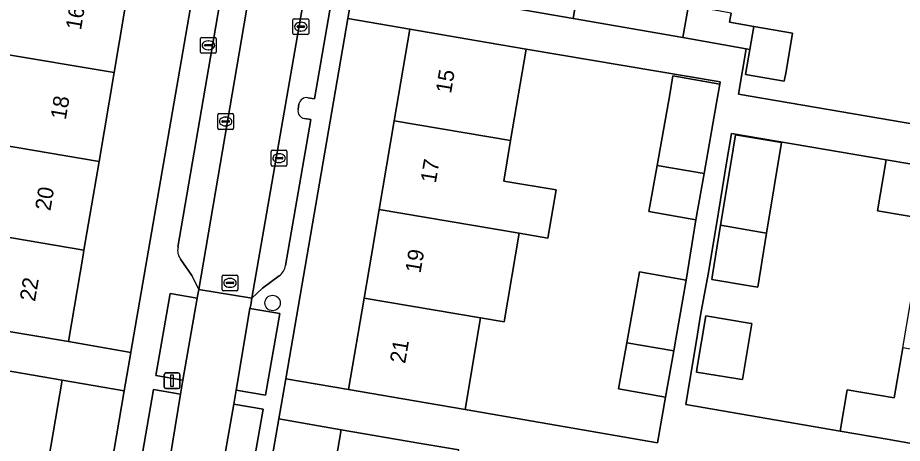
# Model space of a CAD drawing. Extents: x 159817 to 160765, y 380688 to 381638.
# Drawn here: x 160056.2 to 160112.5, y 380988 to 381015.1 of the extents above; entities that cross this region are included whole.
import ezdxf

# ---------------------------------------------------------------- set-up
doc = ezdxf.new("R2010")
doc.units = 0
for name, color, linetype in [('IMGEO_Boom', 7, 'Continuous'), ('IMGEO_Brandkraan', 7, 'Continuous'), ('IMGEO_Erf', 7, 'Continuous'), ('IMGEO_Kolk', 7, 'Continuous'), ('IMGEO_Lichtmast', 7, 'Continuous'), ('IMGEO_Pand', 7, 'Continuous'), ('IMGEO_Pand_nummerreeks', 7, 'Continuous'), ('IMGEO_Parkeervlak_open', 7, 'Continuous'), ('IMGEO_Rijbaan_lokaal_open', 7, 'Continuous'), ('IMGEO_Rioolput', 7, 'Continuous'), ('IMGEO_Voetpad_open', 7, 'Continuous')]:
    doc.layers.add(name, color=color, linetype=linetype)

msp = doc.modelspace()

# ---------------------------------------------------------------- linework, layer by layer
at = {"layer": 'IMGEO_Boom'}
msp.add_circle((160072.461, 380996.955), 0.489, dxfattribs=at)
at = {"layer": 'IMGEO_Brandkraan'}
for p, q in [((160067.877, 381012.909), (160067.877, 381013.761)), ((160067.952, 381013.835), (160068.804, 381013.835)), ((160068.365, 381013.615), (160068.39, 381013.615)), ((160068.878, 381013.761), (160068.878, 381012.909)), ((160068.804, 381012.835), (160067.952, 381012.835)), ((160068.136, 381013.329), (160068.136, 381013.341)), ((160068.574, 381013.292), (160068.176, 381013.292)), ((160068.179, 381013.378), (160068.577, 381013.378)), ((160068.388, 381013.055), (160068.363, 381013.055)), ((160068.62, 381013.341), (160068.62, 381013.329))]:
    msp.add_line(p, q, dxfattribs=at)
for points in [[(160067.877, 381012.909), (160067.877, 381013.761)], [(160067.952, 381013.835), (160068.804, 381013.835)], [(160068.878, 381013.761), (160068.878, 381012.909)], [(160068.804, 381012.835), (160067.952, 381012.835)]]:
    msp.add_lwpolyline(points, dxfattribs=at)
for centre, radius, start, end in [((160067.954, 381013.759), 0.0765, 91.552, 178.448), ((160067.954, 381013.759), 0.0765, 91.552, 178.448), ((160068.802, 381013.759), 0.0765, 1.552, 88.448), ((160068.802, 381013.759), 0.0765, 1.552, 88.448), ((160067.954, 381012.911), 0.0765, 181.552, 268.448), ((160067.954, 381012.911), 0.0765, 181.552, 268.448), ((160068.176, 381013.338), 0.0403, 85.8775, 175.7526), ((160068.173, 381013.328), 0.0366, 178.938, 274.7102), ((160068.577, 381013.335), 0.043, 264.8664, 352.4533), ((160068.581, 381013.34), 0.0386, 1.7309, 96.639), ((160068.802, 381012.911), 0.0765, 271.552, 358.448), ((160068.802, 381012.911), 0.0765, 271.552, 358.448)]:
    msp.add_arc(centre, radius, start, end, dxfattribs=at)
for centre, major_axis, ratio, start_param, end_param in [((160068.364, 381013.335), (-0.387, 0.002), 0.722429, 4.712389, 7.853982), ((160068.389, 381013.335), (-0.39, 0.002), 0.717154, 1.570796, 4.712389)]:
    msp.add_ellipse(centre, major_axis=major_axis, ratio=ratio, start_param=start_param, end_param=end_param, dxfattribs=at)
at = {"layer": 'IMGEO_Erf'}
for points in [[(160092.418, 381019.918), (160091.584, 381015.034), (160098.547, 381013.826), (160098.909, 381015.866)], [(160101.629, 381015.384), (160101.525, 381014.799), (160103.071, 381014.534), (160105.535, 381014.112), (160105.118, 381011.678), (160105.01, 381011.047), (160102.548, 381011.47), (160102.821, 381013.068), (160102.582, 381013.11), (160102.088, 381010.233), (160116.737, 381007.729)]]:
    msp.add_lwpolyline(points, dxfattribs=at)
for points in [[(160067.41, 381016.732), (160063.36, 381017.41), (160062.374, 381011.597), (160061.418, 381005.959), (160060.461, 381000.318), (160060.407, 381000), (160059.475, 380994.503), (160063.446, 380993.816), (160063.448, 380993.829)], [(160079.235, 381002.905), (160080.193, 381008.544), (160081.181, 381014.357), (160077.254, 381015.036), (160073.295, 380992.135), (160077.291, 380991.457), (160078.277, 380997.265), (160078.742, 381000)], [(160099.38, 381002.246), (160096.397, 381002.775), (160096.917, 381005.703), (160097.718, 381010.215), (160097.926, 381011.386), (160100.91, 381010.856), (160100.936, 381011.004), (160088.583, 381013.096), (160087.599, 381007.286), (160087.162, 381004.705), (160090.493, 381004.139), (160089.974, 381001.08), (160088.151, 381001.39), (160087.193, 380995.75), (160085.688, 380996.006), (160084.701, 380990.18), (160096.936, 380988.07), (160097.451, 380990.969), (160094.468, 380991.498), (160094.988, 380994.427), (160095.789, 380998.938), (160098.773, 380998.408)], [(160113.513, 380999.74), (160113.557, 381000), (160113.95, 381002.304), (160110.944, 381002.818), (160111.498, 381006.056), (160101.651, 381007.738), (160101.342, 381005.857), (160100.698, 381001.943), (160100.177, 380998.779), (160099.688, 380996.187), (160099.421, 380994.563), (160099.153, 380992.939), (160098.75, 380990.5), (160108.566, 380988.808), (160109.018, 380991.434), (160112.008, 380990.919), (160112.551, 380994.1)], [(160103.883, 381001.395), (160103.318, 380997.966), (160102.933, 380998.03), (160100.392, 380998.448), (160100.439, 380998.736), (160100.96, 381001.898), (160101.605, 381005.814), (160101.907, 381007.647), (160104.832, 381007.166)], [(160102.184, 380992.111), (160101.931, 380992.153), (160099.423, 380992.565), (160099.476, 380992.886), (160100.011, 380996.134), (160102.771, 380995.68), (160102.937, 380995.653), (160102.348, 380992.084)], [(160062.205, 380986.636), (160063.025, 380991.38), (160059.071, 380992.052), (160058.079, 380986.218), (160058.062, 380986.118), (160059.521, 380985.878), (160058.883, 380982.188), (160057.437, 380982.438), (160057.119, 380980.57), (160056.158, 380974.921), (160055.167, 380969.09), (160059.054, 380968.418)], [(160075.833, 380983.104), (160076.832, 380988.901), (160072.855, 380989.586), (160072.035, 380984.841), (160068.91, 380966.763), (160072.897, 380966.074), (160073.896, 380971.87), (160074.865, 380977.488)]]:
    msp.add_lwpolyline(points, close=True, dxfattribs=at)
at = {"layer": 'IMGEO_Kolk'}
for p, q in [((160073.754, 381014.095), (160073.754, 381014.947)), ((160073.829, 381015.021), (160074.681, 381015.021)), ((160074.013, 381014.515), (160074.013, 381014.527)), ((160074.056, 381014.564), (160074.454, 381014.564)), ((160074.242, 381014.801), (160074.267, 381014.801)), ((160074.497, 381014.527), (160074.497, 381014.515)), ((160074.755, 381014.947), (160074.755, 381014.095)), ((160074.681, 381014.021), (160073.829, 381014.021)), ((160074.451, 381014.478), (160074.053, 381014.478)), ((160074.265, 381014.241), (160074.24, 381014.241)), ((160068.975, 381008.066), (160068.975, 381008.918)), ((160069.05, 381008.992), (160069.902, 381008.992)), ((160069.976, 381008.918), (160069.976, 381008.066)), ((160069.234, 381008.486), (160069.234, 381008.498)), ((160069.672, 381008.449), (160069.274, 381008.449)), ((160069.277, 381008.535), (160069.675, 381008.535)), ((160069.463, 381008.772), (160069.488, 381008.772)), ((160069.718, 381008.498), (160069.718, 381008.486)), ((160069.902, 381007.992), (160069.05, 381007.992)), ((160069.486, 381008.212), (160069.461, 381008.212)), ((160072.448, 381006.662), (160073.3, 381006.662)), ((160072.373, 381005.736), (160072.373, 381006.588)), ((160072.632, 381006.156), (160072.632, 381006.168)), ((160073.07, 381006.119), (160072.672, 381006.119)), ((160072.675, 381006.205), (160073.073, 381006.205)), ((160072.861, 381006.442), (160072.886, 381006.442)), ((160073.116, 381006.168), (160073.116, 381006.156)), ((160073.374, 381006.588), (160073.374, 381005.736)), ((160073.3, 381005.662), (160072.448, 381005.662)), ((160072.884, 381005.882), (160072.859, 381005.882))]:
    msp.add_line(p, q, dxfattribs=at)
for points in [[(160073.754, 381014.095), (160073.754, 381014.947)], [(160073.829, 381015.021), (160074.681, 381015.021)], [(160074.755, 381014.947), (160074.755, 381014.095)], [(160074.681, 381014.021), (160073.829, 381014.021)], [(160068.975, 381008.066), (160068.975, 381008.918)], [(160069.05, 381008.992), (160069.902, 381008.992)], [(160069.976, 381008.918), (160069.976, 381008.066)], [(160069.902, 381007.992), (160069.05, 381007.992)], [(160072.448, 381006.662), (160073.3, 381006.662)], [(160072.373, 381005.736), (160072.373, 381006.588)], [(160073.374, 381006.588), (160073.374, 381005.736)], [(160073.3, 381005.662), (160072.448, 381005.662)]]:
    msp.add_lwpolyline(points, dxfattribs=at)
for centre, radius, start, end in [((160073.831, 381014.945), 0.0765, 91.552, 178.448), ((160073.831, 381014.945), 0.0765, 91.552, 178.448), ((160074.053, 381014.524), 0.0403, 85.8775, 175.7526), ((160074.05, 381014.514), 0.0366, 178.938, 274.7102), ((160074.454, 381014.521), 0.043, 264.8664, 352.4533), ((160074.458, 381014.526), 0.0386, 1.7309, 96.639), ((160074.679, 381014.945), 0.0765, 1.552, 88.448), ((160074.679, 381014.945), 0.0765, 1.552, 88.448), ((160073.831, 381014.097), 0.0765, 181.552, 268.448), ((160073.831, 381014.097), 0.0765, 181.552, 268.448), ((160074.679, 381014.097), 0.0765, 271.552, 358.448), ((160074.679, 381014.097), 0.0765, 271.552, 358.448), ((160069.052, 381008.916), 0.0765, 91.552, 178.448), ((160069.052, 381008.916), 0.0765, 91.552, 178.448), ((160069.9, 381008.916), 0.0765, 1.552, 88.448), ((160069.9, 381008.916), 0.0765, 1.552, 88.448), ((160069.274, 381008.495), 0.0403, 85.8775, 175.7526), ((160069.271, 381008.485), 0.0366, 178.938, 274.7102), ((160069.675, 381008.492), 0.043, 264.8664, 352.4533), ((160069.679, 381008.497), 0.0386, 1.7309, 96.639), ((160069.052, 381008.068), 0.0765, 181.552, 268.448), ((160069.052, 381008.068), 0.0765, 181.552, 268.448), ((160069.9, 381008.068), 0.0765, 271.552, 358.448), ((160069.9, 381008.068), 0.0765, 271.552, 358.448), ((160072.45, 381006.586), 0.0765, 91.552, 178.448), ((160072.45, 381006.586), 0.0765, 91.552, 178.448), ((160073.298, 381006.586), 0.0765, 1.552, 88.448), ((160073.298, 381006.586), 0.0765, 1.552, 88.448), ((160072.672, 381006.165), 0.0403, 85.8775, 175.7526), ((160072.669, 381006.155), 0.0366, 178.938, 274.7102), ((160073.073, 381006.162), 0.043, 264.8664, 352.4533), ((160073.077, 381006.167), 0.0386, 1.7309, 96.639), ((160072.45, 381005.738), 0.0765, 181.552, 268.448), ((160072.45, 381005.738), 0.0765, 181.552, 268.448), ((160073.298, 381005.738), 0.0765, 271.552, 358.448), ((160073.298, 381005.738), 0.0765, 271.552, 358.448)]:
    msp.add_arc(centre, radius, start, end, dxfattribs=at)
for centre, major_axis, ratio, start_param, end_param in [((160074.241, 381014.521), (-0.387, 0.002), 0.722429, 4.712389, 7.853982), ((160074.266, 381014.521), (-0.39, 0.002), 0.717154, 1.570796, 4.712389), ((160069.462, 381008.492), (-0.387, 0.002), 0.722429, 4.712389, 7.853982), ((160069.487, 381008.492), (-0.39, 0.002), 0.717154, 1.570796, 4.712389), ((160072.86, 381006.162), (-0.387, 0.002), 0.722429, 4.712389, 7.853982), ((160072.885, 381006.162), (-0.39, 0.002), 0.717154, 1.570796, 4.712389)]:
    msp.add_ellipse(centre, major_axis=major_axis, ratio=ratio, start_param=start_param, end_param=end_param, dxfattribs=at)
at = {"layer": 'IMGEO_Lichtmast'}
for p, q in [((160065.571, 380991.613), (160065.571, 380992.413)), ((160065.571, 380992.413), (160065.571, 380991.613)), ((160065.671, 380992.513), (160066.461, 380992.513)), ((160066.461, 380992.513), (160065.671, 380992.513)), ((160066.561, 380992.413), (160066.561, 380991.613)), ((160066.561, 380991.613), (160066.561, 380992.413)), ((160066.461, 380991.513), (160065.671, 380991.513)), ((160065.671, 380991.513), (160066.461, 380991.513))]:
    msp.add_line(p, q, dxfattribs=at)
msp.add_lwpolyline([(160065.991, 380992.388), (160066.141, 380992.388), (160066.141, 380991.638), (160065.991, 380991.638), (160065.991, 380992.388)], dxfattribs=at)
for centre, start, end in [((160065.671, 380992.413), 90, 180), ((160065.671, 380992.413), 90, 180), ((160066.461, 380992.413), 0, 90), ((160066.461, 380992.413), 360, 90), ((160065.671, 380991.613), 180, 270), ((160065.671, 380991.613), 180, 270), ((160066.461, 380991.613), 270, 0), ((160066.461, 380991.613), 270, 0)]:
    msp.add_arc(centre, 0.1, start, end, dxfattribs=at)
at = {"layer": 'IMGEO_Pand'}
for points in [[(160080.007, 381022.125), (160079.155, 381017.205), (160091.584, 381015.034), (160092.418, 381019.918), (160088.165, 381020.736)], [(160063.36, 381017.41), (160058.429, 381018.236), (160055.995, 381018.643), (160052.072, 381019.3), (160051.101, 381013.5), (160051.294, 381013.468), (160055.01, 381012.846), (160062.374, 381011.597)], [(160103.071, 381014.534), (160101.525, 381014.799), (160101.629, 381015.384), (160098.909, 381015.866), (160098.547, 381013.826), (160102.582, 381013.11), (160102.821, 381013.068)], [(160105.535, 381014.112), (160103.071, 381014.534), (160102.821, 381013.068), (160102.548, 381011.47), (160105.01, 381011.047), (160105.118, 381011.678)], [(160087.599, 381007.286), (160088.583, 381013.096), (160086.11, 381013.517), (160081.181, 381014.357), (160080.193, 381008.544)], [(160062.374, 381011.597), (160055.01, 381012.846), (160051.294, 381013.468), (160050.351, 381007.834), (160054.052, 381007.207), (160061.418, 381005.959)], [(160100.702, 381009.685), (160100.91, 381010.856), (160097.926, 381011.386), (160097.718, 381010.215), (160096.917, 381005.703), (160099.904, 381005.196)], [(160088.151, 381001.39), (160089.974, 381001.08), (160090.493, 381004.139), (160087.162, 381004.705), (160087.599, 381007.286), (160080.193, 381008.544), (160079.235, 381002.905), (160086.644, 381001.646)], [(160053.094, 381001.567), (160060.461, 381000.318), (160061.418, 381005.959), (160054.052, 381007.207)], [(160100.96, 381001.898), (160103.498, 381001.461), (160103.883, 381001.395), (160104.832, 381007.166), (160101.907, 381007.647), (160101.605, 381005.814)], [(160096.917, 381005.703), (160096.397, 381002.775), (160099.38, 381002.246), (160099.904, 381005.196)], [(160113.513, 380999.74), (160120.944, 380998.46), (160121.209, 381000), (160121.945, 381004.271), (160117.017, 381005.113), (160114.502, 381005.543), (160111.498, 381006.056), (160110.944, 381002.818), (160113.95, 381002.304), (160113.557, 381000)], [(160088.151, 381001.39), (160086.644, 381001.646), (160079.235, 381002.905), (160078.742, 381000), (160078.277, 380997.265), (160085.688, 380996.006), (160087.193, 380995.75)], [(160103.883, 381001.395), (160103.498, 381001.461), (160100.96, 381001.898), (160100.439, 380998.736), (160100.392, 380998.448), (160102.933, 380998.03), (160103.318, 380997.966)], [(160053.094, 381001.567), (160052.828, 381000), (160052.107, 380995.755), (160054.546, 380995.341), (160059.475, 380994.503), (160060.407, 381000), (160060.461, 381000.318)], [(160098.13, 380994.792), (160098.773, 380998.408), (160095.789, 380998.938), (160094.988, 380994.427), (160097.975, 380993.919)], [(160078.277, 380997.265), (160077.291, 380991.457), (160082.219, 380990.608), (160084.701, 380990.18), (160085.688, 380996.006)], [(160102.937, 380995.653), (160102.771, 380995.68), (160100.011, 380996.134), (160099.476, 380992.886), (160099.423, 380992.565), (160101.931, 380992.153), (160102.184, 380992.111), (160102.348, 380992.084)], [(160094.988, 380994.427), (160094.468, 380991.498), (160097.451, 380990.969), (160097.975, 380993.919)], [(160058.079, 380986.218), (160059.071, 380992.052), (160054.142, 380992.89), (160051.724, 380993.301), (160048.147, 380993.91), (160047.154, 380988.077), (160050.732, 380987.468)], [(160119.973, 380992.822), (160112.551, 380994.1), (160112.008, 380990.919), (160109.018, 380991.434), (160108.566, 380988.808), (160111.56, 380988.292), (160114.046, 380987.864), (160118.973, 380987.015)], [(160084.308, 380987.612), (160081.76, 380988.051), (160076.832, 380988.901), (160075.833, 380983.104), (160083.309, 380981.816)]]:
    msp.add_lwpolyline(points, close=True, dxfattribs=at)
at = {"layer": 'IMGEO_Parkeervlak_open'}
for points in [[(160077.196, 381032.149), (160071.144, 380997.268), (160071.821, 380997.907), (160072.883, 380998.683)], [(160074.7, 381010.007), (160075.119, 381009.935), (160078.839, 381031.395), (160077.614, 381031.614)], [(160066.605, 380999.748), (160067.332, 380998.713), (160067.764, 380997.82), (160071.1, 381017.328)], [(160070.612, 381017.05), (160069.318, 381017.277), (160066.442, 381000.494)], [(160074.082, 381009.249), (160074.135, 381009.615)], [(160073.286, 380999.34), (160074.884, 381008.609), (160074.483, 381008.678)]]:
    msp.add_lwpolyline(points, dxfattribs=at)
for points in [[(160067.669, 380997.255), (160065.946, 380997.56), (160065.042, 380992.35), (160066.749, 380992.044)], [(160070.143, 380991.418), (160072.017, 380991.104), (160072.911, 380996.288), (160071.015, 380996.613)], [(160065.745, 380985.967), (160066.593, 380991.159), (160064.876, 380991.461), (160063.991, 380986.313)], [(160069.986, 380990.517), (160069.072, 380985.355), (160070.944, 380985.03), (160071.858, 380990.211)]]:
    msp.add_lwpolyline(points, close=True, dxfattribs=at)
for centre, radius, start, end in [((160074.628, 381009.508), 0.504, 81.7711, 167.7351), ((160074.561, 381009.159), 0.487, 169.3334, 260.8255), ((160067.326, 381000.296), 0.905, 167.3832, 217.2675), ((160072.305, 380999.49), 0.993, 305.6306, 351.3199)]:
    msp.add_arc(centre, radius, start, end, dxfattribs=at)
at = {"layer": 'IMGEO_Rijbaan_lokaal_open'}
for points in [[(160067.764, 380997.82), (160071.144, 380997.268), (160077.196, 381032.149), (160077.274, 381032.602), (160080.523, 381051.422), (160077.158, 381051.988), (160074.959, 381039.376), (160074.947, 381039.266), (160071.138, 381017.541), (160071.1, 381017.328)], [(160067.764, 380997.82), (160067.68, 380997.394), (160067.669, 380997.255), (160066.749, 380992.044), (160066.593, 380991.159), (160065.745, 380985.967), (160065.66, 380985.453), (160068.992, 380984.866), (160069.072, 380985.355), (160069.986, 380990.517), (160070.143, 380991.418), (160071.015, 380996.613), (160071.068, 380996.826), (160071.144, 380997.268)]]:
    msp.add_lwpolyline(points, close=True, dxfattribs=at)
at = {"layer": 'IMGEO_Rioolput'}
for p, q in [((160069.248, 380997.808), (160069.248, 380998.66)), ((160069.323, 380998.734), (160070.175, 380998.734)), ((160069.507, 380998.228), (160069.507, 380998.24)), ((160069.55, 380998.277), (160069.948, 380998.277)), ((160069.736, 380998.514), (160069.761, 380998.514)), ((160069.991, 380998.24), (160069.991, 380998.228)), ((160070.249, 380998.66), (160070.249, 380997.808)), ((160070.175, 380997.734), (160069.323, 380997.734)), ((160069.945, 380998.191), (160069.547, 380998.191)), ((160069.759, 380997.954), (160069.734, 380997.954))]:
    msp.add_line(p, q, dxfattribs=at)
for points in [[(160069.248, 380997.808), (160069.248, 380998.66)], [(160069.323, 380998.734), (160070.175, 380998.734)], [(160070.249, 380998.66), (160070.249, 380997.808)], [(160070.175, 380997.734), (160069.323, 380997.734)]]:
    msp.add_lwpolyline(points, dxfattribs=at)
for centre, radius, start, end in [((160069.325, 380998.658), 0.0765, 91.552, 178.448), ((160069.325, 380998.658), 0.0765, 91.552, 178.448), ((160069.547, 380998.237), 0.0403, 85.8775, 175.7526), ((160069.544, 380998.227), 0.0366, 178.938, 274.7102), ((160069.948, 380998.234), 0.043, 264.8664, 352.4533), ((160069.952, 380998.239), 0.0386, 1.7309, 96.639), ((160070.173, 380998.658), 0.0765, 1.552, 88.448), ((160070.173, 380998.658), 0.0765, 1.552, 88.448), ((160069.325, 380997.81), 0.0765, 181.552, 268.448), ((160069.325, 380997.81), 0.0765, 181.552, 268.448), ((160070.173, 380997.81), 0.0765, 271.552, 358.448), ((160070.173, 380997.81), 0.0765, 271.552, 358.448)]:
    msp.add_arc(centre, radius, start, end, dxfattribs=at)
for centre, major_axis, ratio, start_param, end_param in [((160069.735, 380998.234), (-0.387, 0.002), 0.722429, 4.712389, 7.853982), ((160069.76, 380998.234), (-0.39, 0.002), 0.717154, 1.570796, 4.712389)]:
    msp.add_ellipse(centre, major_axis=major_axis, ratio=ratio, start_param=start_param, end_param=end_param, dxfattribs=at)
at = {"layer": 'IMGEO_Voetpad_open'}
for points in [[(160078.846, 381076.807), (160078.535, 381075.782), (160076.333, 381068.599), (160075.835, 381065.671), (160074.905, 381059.778), (160073.809, 381053.735), (160073.553, 381052.256), (160067.829, 381019.157), (160067.41, 381016.732), (160063.448, 380993.829), (160063.446, 380993.816), (160063.025, 380991.38), (160062.205, 380986.636), (160063.991, 380986.313), (160064.876, 380991.461), (160066.593, 380991.159), (160066.749, 380992.044), (160065.042, 380992.35), (160065.946, 380997.56), (160067.669, 380997.255), (160067.68, 380997.394), (160067.764, 380997.82), (160067.332, 380998.713), (160066.605, 380999.748)], [(160072.883, 380998.683), (160071.821, 380997.907), (160071.144, 380997.268), (160071.068, 380996.826), (160071.015, 380996.613), (160072.911, 380996.288), (160072.017, 380991.104), (160070.143, 380991.418), (160069.986, 380990.517), (160071.858, 380990.211), (160070.944, 380985.03), (160072.035, 380984.841), (160072.855, 380989.586), (160073.295, 380992.135), (160077.254, 381015.036), (160077.673, 381017.461), (160083.394, 381050.561), (160083.645, 381052.012), (160084.153, 381054.951), (160084.839, 381058.926), (160086.136, 381066.392), (160086.933, 381069.026), (160088.387, 381073.887)], [(160077.614, 381031.614), (160078.839, 381031.395), (160075.119, 381009.935), (160074.7, 381010.007)], [(160077.673, 381017.461), (160077.254, 381015.036), (160081.181, 381014.357), (160086.11, 381013.517), (160088.583, 381013.096), (160100.936, 381011.004), (160100.91, 381010.856), (160100.702, 381009.685), (160099.904, 381005.196), (160099.38, 381002.246), (160098.773, 380998.408), (160098.13, 380994.792), (160097.975, 380993.919), (160097.451, 380990.969), (160096.936, 380988.07), (160084.701, 380990.18), (160082.219, 380990.608), (160077.291, 380991.457), (160073.295, 380992.135), (160072.855, 380989.586), (160076.832, 380988.901), (160081.76, 380988.051), (160084.308, 380987.612)], [(160066.442, 381000.494), (160069.318, 381017.277), (160070.612, 381017.05)], [(160116.737, 381007.729), (160102.088, 381010.233), (160102.582, 381013.11), (160098.547, 381013.826), (160091.584, 381015.034), (160079.155, 381017.205)], [(160074.135, 381009.615), (160074.082, 381009.249)], [(160074.483, 381008.678), (160074.884, 381008.609), (160073.286, 380999.34)], [(160114.046, 380987.864), (160111.56, 380988.292), (160108.566, 380988.808), (160098.75, 380990.5), (160099.153, 380992.939), (160099.421, 380994.563), (160099.688, 380996.187), (160100.177, 380998.779), (160100.698, 381001.943), (160101.342, 381005.857), (160101.651, 381007.738), (160111.498, 381006.056), (160114.502, 381005.543)], [(160054.142, 380992.89), (160059.071, 380992.052), (160063.025, 380991.38), (160063.446, 380993.816), (160059.475, 380994.503), (160054.546, 380995.341)]]:
    msp.add_lwpolyline(points, dxfattribs=at)
for centre, radius, start, end in [((160074.628, 381009.508), 0.504, 81.7711, 167.7351), ((160074.561, 381009.159), 0.487, 169.3334, 260.8255), ((160067.326, 381000.296), 0.905, 167.3832, 217.2675), ((160072.305, 380999.49), 0.993, 305.6306, 351.3199)]:
    msp.add_arc(centre, radius, start, end, dxfattribs=at)

# ---------------------------------------------------------------- texts
at = {"layer": 'IMGEO_Pand_nummerreeks'}
for s, rotation, p in [('16', 80.3745, (160060.27, 381014.258)), ('15', 80.3593, (160083.808, 381010.234)), ('18', 80.3745, (160059.303, 381008.564)), ('17', 80.3593, (160082.84, 381004.536)), ('20', 80.3734, (160058.322, 381002.776)), ('19', 80.3599, (160081.867, 380998.811)), ('22', 80.377, (160057.345, 380997.013)), ('21', 80.36, (160080.891, 380993.066))]:
    msp.add_text(s, height=1, rotation=rotation, dxfattribs=at).set_placement(p)

doc.saveas('drawing.dxf')
